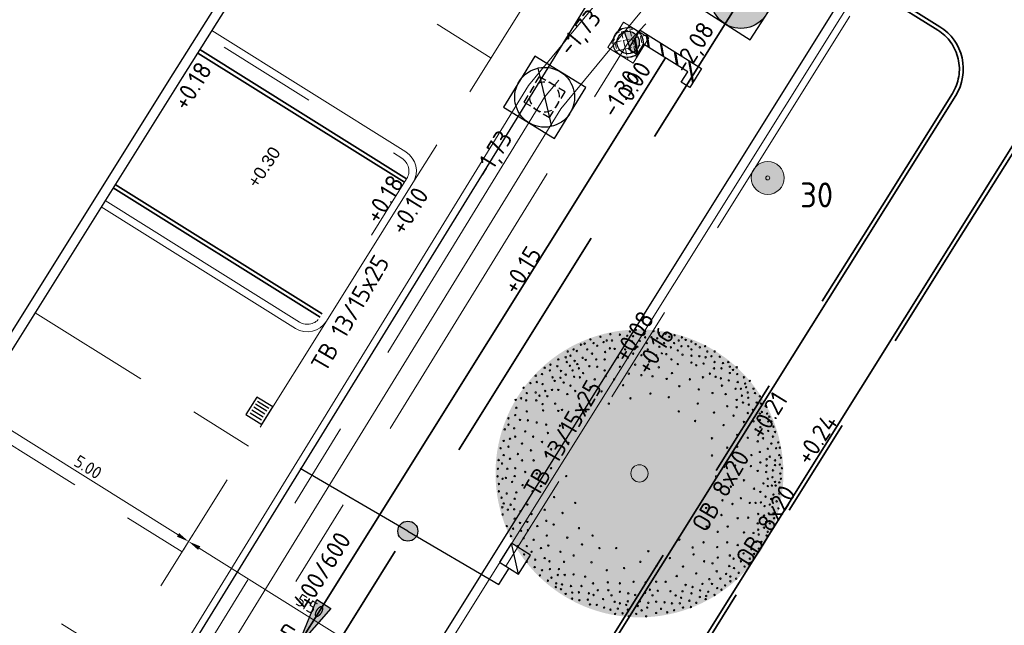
# Model space of a CAD drawing. Header units: metres. Extents: x 92403 to 95147, y 464428 to 465602.
# Tile 418 of 568: x 93165 to 93185, y 465145 to 465157. Entities that reach past the tile are written whole.
import ezdxf
from ezdxf.enums import TextEntityAlignment as Align

# ---------------------------------------------------------------- set-up
doc = ezdxf.new("R2010")
doc.units = ezdxf.units.M
for name, pattern in [('DASHED', [0.75, 0.5, -0.25]), ('RI-DRAINAGE', [19.2, 6, -1.8, 1.8, -1.8, 2.4, -1.8, 1.8, -1.8]), ('RI-GWA', [18.45, 6, -1.8, 1.75, -1.8, 1.75, -1.8, 1.75, -1.8]), ('RI-HWA', [7.4, 5, -2.4]), ('RI-HWA_KOLKAANSLUITING', [4.3, 2.5, -1.8]), ('VH-OPSLUITBAND_80X200', [14, 8, -2, 2, -2]), ('VH-TROTTOIRBAND', [15, 5, -2, 2, -2, 2, -2])]:
    doc.linetypes.add(name, pattern=pattern)
doc.layers.get('0').update_dxf_attribs({"linetype": 'CONTINUOUS'})
doc.layers.get('Defpoints').update_dxf_attribs({"linetype": 'CONTINUOUS'})
for name, color, linetype, lineweight in [('B-OI-RI-DRAINAGE_BOB-S', 90, 'CONTINUOUS', 25), ('B-WE-RI-GWA_STROOMRICHTING-S', 30, 'CONTINUOUS', 25), ('B-WE-VH-VERHARDING_FUNDERING-G', 252, 'CONTINUOUS', 18), ('B-XX-AL-HOOGTELABEL-T18-bomen', 90, 'CONTINUOUS', 18), ('N-RO-VW-MARKERING-G', 7, 'CONTINUOUS', 9), ('N-WE-GW-ONTGRAVING-V', 2, 'CONTINUOUS', 30), ('N-WE-IE-MEUBILAIR_WEGMEUBILAIR_LICHTMAST-T25', 7, 'CONTINUOUS', 25), ('N-WE-RI-HWA_HULPSTUK-S', 150, 'CONTINUOUS', 25), ('N-WE-RI-HWA_KOLK_STRAATKOLK-S', 150, 'CONTINUOUS', 25), ('N-WE-RI-HWA_KOLK_TROTTOIRKOLK-S', 150, 'CONTINUOUS', 25), ('N-WE-RI-HWA_KOLKAANSLUITING-G', 150, 'RI-HWA_KOLKAANSLUITING', 25), ('N-WE-RI-PUT-OPHOOGTEBRENGEN-S', 7, 'CONTINUOUS', 25), ('N-WE-VH-KANTOPSLUITING_OPSLUITBAND_80X200-G', 7, 'VH-OPSLUITBAND_80X200', 35), ('N-WE-VH-KANTOPSLUITING_TROTTOIRBAND-G', 7, 'VH-TROTTOIRBAND', 35), ('N-WE-VH-KANTOPSLUITING_TROTTOIRBAND_130 150-T18', 10, 'CONTINUOUS', 18), ('N-WE-VH-KANTOPSLUITING_VOORKANTBAND-G', 50, 'CONTINUOUS', 35), ('V-WE-RI-GWA_STROOMRICHTING-S', 30, 'CONTINUOUS', 25), ('V-WE-RI-VOLSCHUIMEN-G', 130, 'CONTINUOUS-V', 35), ('X-XX-AL-HOOGTELABEL-T18', 7, 'CONTINUOUS', 18), ('X-XX-AL-M', 7, 'CONTINUOUS', 18)]:
    doc.layers.add(name, color=color, linetype=linetype, lineweight=lineweight)
for name, color, linetype, lineweight, true_color in [('B-OI-RI-GWA_SCHILDMUUR-S', 7, 'CONTINUOUS', 25, 0xff8400), ('B-OI-RI-GWA_TRANSPORTLEIDING-G', 7, 'RI-GWA', 18, 0xff8400), ('B-XX-KL-ET_LS_OV_LICHTMAST-S', 7, 'CONTINUOUS', 9, 0xff0026), ('N-OI-RI-DRAINAGE_DRAIN_PVC-G', 7, 'RI-DRAINAGE', 18, 0x00ff04), ('N-OI-RI-HWA_RIOOLPUT_INSPECTIEPUT-S', 7, 'CONTINUOUS', 25, 0x007bff), ('N-OI-RI-HWA_STROOMRICHTING-S', 7, 'CONTINUOUS', 25, 0x007bff), ('N-OI-RI-HWA_TRANSPORTLEIDING-G', 7, 'RI-HWA', 35, 0x007bff), ('N-RO-GR-BOOM-V', 7, 'CONTINUOUS', 18, 0x002600), ('N-WE-RI-DRAINAGE_PUT-S', 7, 'CONTINUOUS', 5, 0x00ff04), ('N-WE-RI-DRAINAGE_PUTRAND-S', 7, 'CONTINUOUS', 5, 0x00ff04)]:
    doc.layers.add(name, color=color, linetype=linetype, lineweight=lineweight, true_color=true_color)
doc.layers.add('B-WE-RI-GWA_RIOOLPUT_INSPECTIEPUT-S', color=30, linetype='CONTINUOUS', lineweight=25, transparency=0.3)
doc.layers.add('G_GRENS_ALGEMEEN', color=77, linetype='CONTINUOUS')
doc.layers.add('N-RO-GR-BOOM-S', color=7, linetype='CONTINUOUS', lineweight=9, true_color=0x005700, transparency=0.3)
doc.styles.add('1_500_2mm', font='arial.ttf', dxfattribs={"height": 1})
doc.styles.add('NLCS-ISO', font='NLCS-ISO.ttf')
doc.styles.add('NLCS-ISO-M100-T25', font='NLCS-ISO.ttf', dxfattribs={"height": 0.25})
doc.styles.add('NLCS-ISO-M200-T18', font='NLCS-ISO.ttf', dxfattribs={"height": 0.36})
doc.styles.add('NLCS-ISO-M200-T25', font='NLCS-ISO.ttf', dxfattribs={"height": 0.5})
doc.linetypes.add('CONTINUOUS-V', pattern='A,3.5,[24,NLCS.SHX,S=0.5,R=0,X=0,Y=0],3.5', length=7)
doc.dimstyles.new('NLCS-M100-T25-PIJL_L2_H1', dxfattribs={"dimscale": 0.1, "dimtxt": 2.5, "dimasz": 2.5, "dimexe": 2, "dimexo": 2, "dimgap": 0.7, "dimtad": 1, "dimzin": 0, "dimdsep": 46, "dimtxsty": 'NLCS-ISO-M100-T25', "dimcen": 0, "dimdle": 2, "dimclrd": 256, "dimclre": 256, "dimclrt": 256, "dimadec": 1, "dimazin": 0, "dimtfac": 1, "dimtdec": 3, "dimtofl": 0, "dimtmove": 0, "dimatfit": 3, "dimfxl": 2, "dimfxlon": 1, "dimtfillclr": 256, "dimtolj": 1, "dimtzin": 0, "dimlwd": -1, "dimlwe": -1, "dimarcsym": 0})

# ---------------------------------------------------------------- blocks, each defined once
blk = doc.blocks.new('Putdeksel 600x600')
at = {"ltscale": 0.1}
h = blk.add_hatch(dxfattribs=at)
h.set_pattern_fill('ANGLE', color=8, scale=0.025, angle=45)
h.set_pattern_definition([(45, (-93679.67512, -463937.87647), (-0.123478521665, 0.123478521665), [0.127, -0.047625]), (135, (-93679.67512, -463937.87647), (-0.123478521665, -0.123478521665), [0.127, -0.047625])])
h.paths.add_polyline_path([(-0.3, -0.3), (0.3, -0.3), (0.3, 0.3), (-0.3, 0.3)])
at = {"color": 250, "ltscale": 0.1}
blk.add_lwpolyline([(-0.3, -0.3), (0.3, -0.3), (0.3, 0.3), (-0.3, 0.3)], close=True, dxfattribs=at)
blk = doc.blocks.new('LIGHTWEL 4M')
at = {"true_color": 0xffffff}
h = blk.add_hatch(color=7, dxfattribs=at)
h.dxf.hatch_style = 1
edge = h.paths.add_edge_path()
edge.add_arc((0, 0), 0.33, 0, 360)
at = {"color": 18, "true_color": 0x000000}
for radius in [0.33, 0.04]:
    blk.add_circle((0, 0), radius, dxfattribs=at)
blk = doc.blocks.new('*D23')
at = {"layer": 'Defpoints', "color": 0, "transparency": 16777216}
for p in [(93168.876, 465146.186), (93168.876, 465146.186), (93173.539, 465143.27)]:
    blk.add_point(p, dxfattribs=at)
at = {"layer": 'X-XX-AL-M', "transparency": 16777216}
for p, q in [((93168.876, 465146.186), (93168.77, 465146.017)), ((93173.327, 465143.402), (93169.088, 465146.054)), ((93173.539, 465143.27), (93173.433, 465143.1))]:
    blk.add_line(p, q, dxfattribs=at)
for points in [[(93169.11, 465146.089), (93169.066, 465146.018), (93168.876, 465146.186)], [(93173.349, 465143.438), (93173.305, 465143.367), (93173.539, 465143.27)]]:
    blk.add_solid(points, dxfattribs=at)
at = {"layer": 'X-XX-AL-M', "transparency": 16777216, "insert": (93171.311, 465144.893), "char_height": 0.25, "attachment_point": 5, "rotation": 327.9786, "style": 'NLCS-ISO-M100-T25'}
blk.add_mtext('\\A1;5.50', dxfattribs=at)
blk = doc.blocks.new('*D24')
at = {"layer": 'Defpoints', "color": 0, "transparency": 16777216}
for p in [(93164.637, 465148.837), (93164.637, 465148.837), (93168.876, 465146.186)]:
    blk.add_point(p, dxfattribs=at)
at = {"layer": 'X-XX-AL-M', "transparency": 16777216}
for p, q in [((93164.637, 465148.837), (93164.743, 465149.007)), ((93168.664, 465146.319), (93164.849, 465148.705)), ((93168.876, 465146.186), (93168.982, 465146.356))]:
    blk.add_line(p, q, dxfattribs=at)
for points in [[(93164.871, 465148.74), (93164.827, 465148.669), (93164.637, 465148.837)], [(93168.686, 465146.354), (93168.642, 465146.283), (93168.876, 465146.186)]]:
    blk.add_solid(points, dxfattribs=at)
at = {"layer": 'X-XX-AL-M', "transparency": 16777216, "insert": (93166.86, 465147.677), "char_height": 0.25, "attachment_point": 5, "rotation": 327.9786, "style": 'NLCS-ISO-M100-T25'}
blk.add_mtext('\\A1;5.00', dxfattribs=at)
blk = doc.blocks.new('STRAATKOLK 415X375')
at = {"layer": 'N-WE-RI-HWA_KOLK_STRAATKOLK-S', "flags": 128}
blk.add_lwpolyline([(-0.415, 0), (0, 0), (0, 0.375), (-0.415, 0.375)], close=True, dxfattribs=at)
for points in [[(-0.344, 0.055), (-0.344, 0.32)], [(-0.275, 0.055), (-0.275, 0.32)], [(-0.207, 0.055), (-0.207, 0.32)], [(-0.137, 0.055), (-0.137, 0.32)], [(-0.068, 0.055), (-0.068, 0.32)]]:
    blk.add_lwpolyline(points, dxfattribs=at)
blk = doc.blocks.new('TROTTOIRKOLK 450X450')
at = {"layer": 'N-WE-RI-HWA_KOLK_TROTTOIRKOLK-S'}
blk.add_line((-0.45, 0), (0, 0.45), dxfattribs=at)
at = {"layer": 'N-WE-RI-HWA_KOLK_TROTTOIRKOLK-S', "flags": 128}
blk.add_lwpolyline([(-0.45, 0), (0, 0), (0, 0.45), (-0.45, 0.45)], close=True, dxfattribs=at)
blk = doc.blocks.new('N-SRI-PUT_HWA-SO')
h = blk.add_hatch(color=256)
h.dxf.hatch_style = 1
h.paths.add_polyline_path([(-2, 0, 1), (2, 0, 1)])
at = {"lineweight": -3, "flags": 128}
blk.add_lwpolyline([(-2, -2), (2, -2), (2, 2), (-2, 2)], close=True, dxfattribs=at)
at = {"lineweight": -3}
blk.add_circle((0, 0), 2, dxfattribs=at)
blk = doc.blocks.new('B-SRI-PUT_GWA-SO')
blk.add_line((-1.414, -1.414), (1.414, 1.414))
at = {"lineweight": -3, "flags": 128}
blk.add_lwpolyline([(2, -2), (2, 2), (-2, 2), (-2, -2)], close=True, dxfattribs=at)
at = {"lineweight": -3}
blk.add_circle((0, 0), 2, dxfattribs=at)
blk = doc.blocks.new('*U264')
at = {"ltscale": 0.1, "style": 'NLCS-ISO'}
for tag, p in [('BOBL', (-91.321, 0)), ('MAT', (-0.5, 0.5))]:
    blk.add_attdef(tag, text='', height=1.8, dxfattribs=at).set_placement(p, align=Align.BOTTOM_RIGHT)
for tag, p in [('DIA', (0.5, 0.5)), ('BOBR', (91.269, 0))]:
    blk.add_attdef(tag, text='', height=1.8, dxfattribs=at).set_placement(p, align=Align.BOTTOM_LEFT)
blk.add_attdef('JVA', text='', height=1.8, dxfattribs=at).set_placement((0, -1), align=Align.TOP_CENTER)
at = {"ltscale": 0.1, "style": 'NLCS-ISO', "flags": 1}
blk.add_attdef('PUTNR-L', text='', height=1.8, dxfattribs=at).set_placement((-0.822, -5.885), align=Align.BOTTOM_RIGHT)
blk.add_attdef('PUTNR-L', text='', height=1.8, dxfattribs=at).set_placement((1.948, -5.77), align=Align.BOTTOM_LEFT)
blk = doc.blocks.new('SRI-SCHILDMUUR-SO')
for p, q in [((-4, 8.89), (2.26, 14.5)), ((-4, 8.35), (2.86, 14.5)), ((-4, 2.18), (0, 5.76)), ((-4, 1.64), (0, 5.23)), ((-4, -4.54), (0, -0.95)), ((-4, -5.07), (0, -1.49)), ((-4, -11.25), (0, -7.67)), ((-4, -11.79), (0, -8.2)), ((-0.14, -14.5), (4.33, -10.5)), ((0.46, -14.5), (4.93, -10.5))]:
    blk.add_line(p, q)
blk.add_lwpolyline([(4.93, 10.5), (0, 10.5), (0, -10.5), (4.93, -10.5), (4.93, -14.5), (-4, -14.5), (-4, 14.5), (4.93, 14.5)], close=True)
blk = doc.blocks.new('SRI-DRAIN_PUT_DOORSPUIT-SO')
at = {"lineweight": -3}
blk.add_hatch(color=256, dxfattribs=at).paths.add_polyline_path([(1.5, 0, 0.267949), (0.75, 1.3), (-0.75, -1.3, 0.57735)])
blk.add_line((-0.75, -1.3), (0.75, 1.3), dxfattribs=at)
for radius in [2, 1.5]:
    blk.add_circle((0, 0), radius, dxfattribs=at)
blk = doc.blocks.new('SRI-BOB-SO')
at = {"color": 0, "ltscale": 0.1, "style": 'NLCS-ISO'}
blk.add_attdef('B.O.B.', text='', height=1.8, dxfattribs=at).set_placement((0.053, -0.02), align=Align.BOTTOM_CENTER)
blk = doc.blocks.new('SRI-PUT_OPHOOGTEBRENGEN-SO')
at = {"lineweight": -3}
for points in [[(-1.01, 1.99), (-2.01, 1.99), (-2.01, 0.99)], [(0.49, 1.99), (-0.51, 1.99)], [(1.99, 0.99), (1.99, 1.99), (0.99, 1.99)], [(-2.01, 0.49), (-2.01, -0.51)], [(1.99, -0.51), (1.99, 0.49)], [(0.99, -2.01), (1.99, -2.01), (1.99, -1.01)], [(-0.51, -2.01), (0.49, -2.01)]]:
    blk.add_lwpolyline(points, dxfattribs=at)
blk.add_lwpolyline([(-1.01, -2.01), (-2.01, -2.01), (-2.01, -1.01)])
for start, end in [(120.0024, 150.0024), (74.9976, 104.9976), (29.9976, 59.9976), (165.0024, 195.0024), (344.9976, 14.9976), (210.0024, 240.0024), (299.9976, 329.9976), (255.0024, 285.0024)]:
    blk.add_arc((-0.01, -0.01), 2, start, end, dxfattribs=at)
blk = doc.blocks.new('*U298')
at = {"layer": 'N-RO-GR-BOOM-V', "linetype": 'ByBlock', "ltscale": 1, "transparency": 33554567}
h = blk.add_hatch(color=98, dxfattribs=at)
h.dxf.hatch_style = 1
h.set_gradient(color1=(0, 51, 0), color2=(184, 200, 91), rotation=177, centered=1, name='INVCURVED')
edge = h.paths.add_edge_path()
edge.add_arc((0, 0), 2.5, 0, 360)
at = {"color": 0, "lineweight": -2}
for centre, radius in [((-0.505, 2.418), 0.0126), ((-0.34, 2.409), 0.0126), ((-0.212, 2.391), 0.0126), ((-0.167, 2.464), 0.0126), ((-0.112, 2.382), 0.0126), ((-0.066, 2.491), 0.0126), ((0.034, 2.4), 0.0126), ((0.098, 2.473), 0.0126), ((0.245, 2.473), 0.0126), ((0.336, 2.436), 0.0126), ((0.454, 2.427), 0.0126), ((0.61, 2.4), 0.0126), ((-1.016, 2.236), 0.0126), ((-0.952, 2.254), 0.0126), ((-0.852, 2.327), 0.0126), ((-0.797, 2.263), 0.0126), ((-0.733, 2.217), 0.0126), ((-0.678, 2.373), 0.0126), ((-0.623, 2.281), 0.0126), ((-0.568, 2.308), 0.0126), ((-0.477, 2.308), 0.0126), ((-0.23, 2.281), 0.0126), ((-0.13, 2.291), 0.0126), ((0.098, 2.363), 0.0126), ((0.126, 2.263), 0.0126), ((0.208, 2.363), 0.0126), ((0.308, 2.345), 0.0126), ((0.427, 2.263), 0.0126), ((0.519, 2.373), 0.0126), ((0.601, 2.263), 0.0126), ((0.683, 2.308), 0.0126), ((0.737, 2.363), 0.0126), ((0.802, 2.318), 0.0126), ((0.902, 2.291), 0.0126), ((0.975, 2.244), 0.0126), ((-1.245, 2.117), 0.0126), ((-1.198, 2.044), 0.0126), ((-1.144, 2.153), 0.0126), ((-1.089, 2.126), 0.0126), ((-0.907, 2.153), 0.0126), ((-0.824, 2.08), 0.0126), ((-0.596, 2.108), 0.0126), ((-0.514, 2.172), 0.0126), ((-0.431, 2.162), 0.0126), ((-0.249, 2.153), 0.0126), ((-0.112, 2.08), 0.0126), ((-0.038, 2.199), 0.0126), ((0.034, 2.053), 0.0126), ((0.144, 2.153), 0.0126), ((0.29, 2.053), 0.0126), ((0.345, 2.199), 0.0126), ((0.464, 2.071), 0.0126), ((0.546, 2.19), 0.0126), ((0.665, 2.135), 0.0126), ((0.729, 2.208), 0.0126), ((0.747, 2.062), 0.0126), ((0.847, 2.208), 0.0126), ((0.902, 2.153), 0.0126), ((0.902, 2.044), 0.0126), ((1.048, 2.19), 0.0126), ((1.14, 2.208), 0.0126), ((1.176, 2.117), 0.0126), ((1.304, 2.117), 0.0126), ((-1.546, 1.889), 0.0126), ((-1.409, 1.98), 0.0126), ((-1.281, 2.016), 0.0126), ((-1.263, 1.934), 0.0126), ((-1.208, 1.87), 0.0126), ((-1.126, 1.953), 0.0126), ((-1.08, 1.898), 0.0126), ((-0.989, 2.007), 0.0126), ((-0.934, 1.971), 0.0126), ((-0.751, 1.98), 0.0126), ((-0.605, 1.98), 0.0126), ((-0.376, 2.016), 0.0126), ((-0.203, 2.007), 0.0126), ((-0.075, 1.889), 0.0126), ((0.171, 1.943), 0.0126), ((0.555, 1.98), 0.0126), ((0.665, 1.898), 0.0126), ((0.902, 1.925), 0.0126), ((0.985, 1.879), 0.0126), ((1.039, 2.035), 0.0126), ((1.112, 1.907), 0.0126), ((1.149, 2.016), 0.0126), ((1.249, 2.035), 0.0126), ((1.304, 1.934), 0.0126), ((1.395, 2.025), 0.0126), ((1.45, 1.916), 0.0126), ((1.542, 1.934), 0.0126), ((-1.692, 1.724), 0.0126), ((-1.646, 1.834), 0.0126), ((-1.555, 1.788), 0.0126), ((-1.427, 1.861), 0.0126), ((-1.363, 1.779), 0.0126), ((-1.281, 1.715), 0.0126), ((-1.162, 1.788), 0.0126), ((-1.052, 1.824), 0.0126), ((-0.979, 1.742), 0.0126), ((-0.87, 1.861), 0.0126), ((-0.733, 1.852), 0.0126), ((-0.605, 1.788), 0.0126), ((-0.34, 1.852), 0.0126), ((-0.185, 1.733), 0.0126), ((0.034, 1.706), 0.0126), ((0.336, 1.843), 0.0126), ((0.564, 1.742), 0.0126), ((1.222, 1.733), 0.0126), ((1.295, 1.824), 0.0126), ((1.423, 1.824), 0.0126), ((1.569, 1.852), 0.0126), ((1.569, 1.742), 0.0126), ((1.624, 1.797), 0.0126), ((1.688, 1.843), 0.0126), ((1.697, 1.724), 0.0126), ((-1.893, 1.569), 0.0126), ((-1.802, 1.697), 0.0126), ((-1.783, 1.587), 0.0126), ((-1.683, 1.551), 0.0126), ((-1.509, 1.669), 0.0126), ((-1.473, 1.606), 0.0126), ((-1.372, 1.66), 0.0126), ((-1.317, 1.578), 0.0126), ((-1.135, 1.678), 0.0126), ((-1.034, 1.669), 0.0126), ((-0.778, 1.633), 0.0126), ((-0.587, 1.688), 0.0126), ((-0.44, 1.633), 0.0126), ((-0.285, 1.532), 0.0126), ((0.226, 1.688), 0.0126), ((0.473, 1.642), 0.0126), ((0.875, 1.633), 0.0126), ((1.103, 1.669), 0.0126), ((1.323, 1.678), 0.0126), ((1.414, 1.651), 0.0126), ((1.551, 1.614), 0.0126), ((1.706, 1.587), 0.0126), ((1.815, 1.669), 0.0126), ((1.834, 1.56), 0.0126), ((1.916, 1.606), 0.0126), ((-2.012, 1.487), 0.0126), ((-1.957, 1.395), 0.0126), ((-1.802, 1.405), 0.0126), ((-1.637, 1.432), 0.0126), ((-1.518, 1.45), 0.0126), ((-1.409, 1.45), 0.0126), ((-1.253, 1.377), 0.0126), ((-1.198, 1.524), 0.0126), ((-1.116, 1.432), 0.0126), ((-0.852, 1.496), 0.0126), ((-0.659, 1.423), 0.0126), ((0.19, 1.386), 0.0126), ((0.692, 1.514), 0.0126), ((1.03, 1.459), 0.0126), ((1.268, 1.395), 0.0126), ((1.432, 1.524), 0.0126), ((1.496, 1.377), 0.0126), ((1.669, 1.469), 0.0126), ((1.761, 1.469), 0.0126), ((1.852, 1.496), 0.0126), ((1.88, 1.405), 0.0126), ((1.98, 1.469), 0.0126), ((2.007, 1.395), 0.0126), ((-2.149, 1.276), 0.0126), ((-2.057, 1.304), 0.0126), ((-1.966, 1.268), 0.0126), ((-1.792, 1.268), 0.0126), ((-1.737, 1.35), 0.0126), ((-1.683, 1.204), 0.0126), ((-1.6, 1.341), 0.0126), ((-1.464, 1.213), 0.0126), ((-0.532, 1.213), 0.0126), ((-0.157, 1.304), 0.0126), ((0.509, 1.323), 0.0126), ((1.012, 1.213), 0.0126), ((1.688, 1.276), 0.0126), ((1.779, 1.35), 0.0126), ((1.797, 1.231), 0.0126), ((1.889, 1.313), 0.0126), ((1.898, 1.194), 0.0126), ((2.035, 1.231), 0.0126), ((2.09, 1.341), 0.0126), ((2.108, 1.213), 0.0126), ((-2.139, 1.14), 0.0126), ((-1.957, 1.076), 0.0126), ((-1.674, 1.094), 0.0126), ((-1.409, 1.085), 0.0126), ((-1.345, 1.103), 0.0126), ((-1.034, 1.176), 0.0126), ((-0.934, 1.076), 0.0126), ((0.683, 1.076), 0.0126), ((1.295, 1.057), 0.0126), ((1.523, 1.167), 0.0126), ((1.688, 1.149), 0.0126), ((1.88, 1.048), 0.0126), ((1.971, 1.103), 0.0126), ((2.09, 1.04), 0.0126), ((2.126, 1.067), 0.0126), ((2.19, 1.167), 0.0126), ((2.217, 1.04), 0.0126), ((-2.276, 0.957), 0.0126), ((-2.276, 0.847), 0.0126), ((-2.158, 1.012), 0.0126), ((-2.075, 0.93), 0.0126), ((-1.938, 0.921), 0.0126), ((-1.783, 0.884), 0.0126), ((-1.619, 0.847), 0.0126), ((0.966, 0.911), 0.0126), ((1.633, 1.003), 0.0126), ((1.815, 0.893), 0.0126), ((1.98, 0.902), 0.0126), ((2.09, 0.93), 0.0126), ((2.236, 0.902), 0.0126), ((2.254, 0.985), 0.0126), ((2.29, 0.902), 0.0126), ((-2.34, 0.765), 0.0126), ((-2.176, 0.784), 0.0126), ((-1.984, 0.729), 0.0126), ((-1.591, 0.702), 0.0126), ((-1.382, 0.829), 0.0126), ((1.46, 0.839), 0.0126), ((2.016, 0.765), 0.0126), ((2.099, 0.802), 0.0126), ((2.236, 0.738), 0.0126), ((2.327, 0.811), 0.0126), ((2.354, 0.72), 0.0126), ((-2.358, 0.564), 0.0126), ((-2.249, 0.601), 0.0126), ((-2.158, 0.638), 0.0126), ((-2.039, 0.519), 0.0126), ((-1.847, 0.638), 0.0126), ((-1.692, 0.546), 0.0126), ((-1.235, 0.528), 0.0126), ((1.259, 0.61), 0.0126), ((1.697, 0.667), 0.0126), ((1.88, 0.619), 0.0126), ((2.053, 0.556), 0.0126), ((2.145, 0.61), 0.0126), ((2.29, 0.519), 0.0126), ((2.318, 0.638), 0.0126), ((2.409, 0.537), 0.0126), ((-2.413, 0.437), 0.0126), ((-2.276, 0.464), 0.0126), ((-2.112, 0.336), 0.0126), ((-1.884, 0.4), 0.0126), ((-1.536, 0.418), 0.0126), ((1.523, 0.446), 0.0126), ((1.697, 0.464), 0.0126), ((2.09, 0.373), 0.0126), ((2.227, 0.427), 0.0126), ((2.373, 0.437), 0.0126), ((2.436, 0.446), 0.0126), ((-2.446, 0.232), 0.0126), ((-2.386, 0.172), 0.0126), ((-2.358, 0.318), 0.0126), ((-2.249, 0.254), 0.0126), ((-2.039, 0.226), 0.0126), ((-1.838, 0.226), 0.0126), ((1.259, 0.311), 0.0126), ((1.944, 0.318), 0.0126), ((2.099, 0.19), 0.0126), ((2.208, 0.245), 0.0126), ((2.263, 0.29), 0.0126), ((2.354, 0.226), 0.0126), ((2.428, 0.318), 0.0126), ((2.455, 0.273), 0.0126), ((-2.459, 0.08), 0.0126), ((-2.295, 0.08), 0.0126), ((-2.158, 0.09), 0.0126), ((-1.984, 0.025), 0.0126), ((-1.783, -0.002), 0.0126), ((-1.536, 0.09), 0.0126), ((0, 0), 0.15), ((1.468, 0.117), 0.0126), ((1.661, 0.135), 0.0126), ((1.934, 0.126), 0.0126), ((2.053, 0.044), 0.0126), ((2.2, 0.025), 0.0126), ((2.208, 0.135), 0.0126), ((2.318, 0.053), 0.0126), ((2.354, 0.144), 0.0126), ((2.436, 0.154), 0.0126), ((2.446, -0.002), 0.0126), ((2.473, 0.09), 0.0126), ((-2.465, -0.051), 0.0126), ((-2.377, -0.093), 0.0126), ((-2.319, -0.078), 0.0126), ((-2.212, -0.148), 0.0126), ((-2.167, -0.047), 0.0126), ((-1.272, -0.047), 0.0126), ((1.331, -0.054), 0.0126), ((1.815, -0.12), 0.0126), ((2.153, -0.175), 0.0126), ((2.227, -0.093), 0.0126), ((2.309, -0.066), 0.0126), ((2.354, -0.148), 0.0126), ((2.428, -0.157), 0.0126), ((2.455, -0.093), 0.0126), ((-2.441, -0.184), 0.0126), ((-2.441, -0.312), 0.0126), ((-2.304, -0.349), 0.0126), ((-2.139, -0.33), 0.0126), ((-2.03, -0.203), 0.0126), ((-1.856, -0.312), 0.0126), ((-1.71, -0.221), 0.0126), ((1.587, -0.23), 0.0126), ((1.989, -0.266), 0.0126), ((2.099, -0.321), 0.0126), ((2.227, -0.221), 0.0126), ((2.3, -0.211), 0.0126), ((2.364, -0.211), 0.0126), ((2.428, -0.349), 0.0126), ((2.436, -0.248), 0.0126), ((-2.395, -0.422), 0.0126), ((-2.358, -0.522), 0.0126), ((-2.167, -0.44), 0.0126), ((-1.482, -0.412), 0.0126), ((-1.116, -0.513), 0.0126), ((1.441, -0.467), 0.0126), ((1.761, -0.431), 0.0126), ((1.916, -0.513), 0.0126), ((2.016, -0.513), 0.0126), ((2.108, -0.504), 0.0126), ((2.19, -0.404), 0.0126), ((2.285, -0.443), 0.0126), ((2.327, -0.367), 0.0126), ((2.382, -0.486), 0.0126), ((-2.382, -0.589), 0.0126), ((-2.286, -0.632), 0.0126), ((-2.237, -0.544), 0.0126), ((-2.176, -0.623), 0.0126), ((-2.067, -0.659), 0.0126), ((-1.948, -0.541), 0.0126), ((-1.646, -0.632), 0.0126), ((-1.336, -0.687), 0.0126), ((1.158, -0.602), 0.0126), ((1.614, -0.531), 0.0126), ((2.172, -0.568), 0.0126), ((2.245, -0.695), 0.0126), ((2.263, -0.541), 0.0126), ((2.309, -0.586), 0.0126), ((2.327, -0.695), 0.0126), ((2.413, -0.608), 0.0126), ((-2.377, -0.714), 0.0126), ((-2.167, -0.787), 0.0126), ((-2.075, -0.86), 0.0126), ((-1.948, -0.842), 0.0126), ((-1.874, -0.705), 0.0126), ((-1.619, -0.824), 0.0126), ((1.423, -0.723), 0.0126), ((1.706, -0.778), 0.0126), ((1.889, -0.769), 0.0126), ((2.062, -0.705), 0.0126), ((2.163, -0.732), 0.0126), ((2.2, -0.842), 0.0126), ((2.336, -0.778), 0.0126), ((-2.304, -0.915), 0.0126), ((-2.194, -0.96), 0.0126), ((-2.057, -0.997), 0.0126), ((-1.938, -0.988), 0.0126), ((-1.774, -0.915), 0.0126), ((-1.491, -0.888), 0.0126), ((-1.052, -0.951), 0.0126), ((1.167, -0.924), 0.0126), ((1.359, -1.015), 0.0126), ((1.532, -0.924), 0.0126), ((1.815, -1.025), 0.0126), ((1.98, -1.033), 0.0126), ((2.053, -0.869), 0.0126), ((2.062, -0.978), 0.0126), ((2.163, -0.942), 0.0126), ((2.227, -1.015), 0.0126), ((2.263, -0.869), 0.0126), ((-2.231, -1.088), 0.0126), ((-2.012, -1.125), 0.0126), ((-1.838, -1.152), 0.0126), ((-1.61, -1.079), 0.0126), ((-1.253, -1.116), 0.0126), ((-0.815, -1.079), 0.0126), ((0.692, -1.15), 0.0126), ((1.112, -1.198), 0.0126), ((1.523, -1.198), 0.0126), ((1.88, -1.143), 0.0126), ((2.026, -1.189), 0.0126), ((2.071, -1.061), 0.0126), ((2.117, -1.189), 0.0126), ((2.208, -1.079), 0.0126), ((-2.112, -1.262), 0.0126), ((-1.957, -1.262), 0.0126), ((-1.874, -1.362), 0.0126), ((-1.71, -1.298), 0.0126), ((-1.583, -1.253), 0.0126), ((-1.372, -1.362), 0.0126), ((-0.998, -1.234), 0.0126), ((-0.696, -1.298), 0.0126), ((-0.404, -1.298), 0.0126), ((0.153, -1.351), 0.0126), ((0.921, -1.287), 0.0126), ((1.35, -1.28), 0.0126), ((1.706, -1.244), 0.0126), ((1.907, -1.271), 0.0126), ((1.944, -1.317), 0.0126), ((2.071, -1.308), 0.0126), ((-2.003, -1.408), 0.0126), ((-1.957, -1.536), 0.0126), ((-1.811, -1.499), 0.0126), ((-1.646, -1.472), 0.0126), ((-1.564, -1.527), 0.0126), ((-1.308, -1.536), 0.0126), ((-1.144, -1.426), 0.0126), ((-0.833, -1.545), 0.0126), ((0.016, -1.536), 0.0126), ((0.528, -1.472), 0.0126), ((0.939, -1.408), 0.0126), ((1.122, -1.527), 0.0126), ((1.359, -1.462), 0.0126), ((1.569, -1.426), 0.0126), ((1.633, -1.481), 0.0126), ((1.719, -1.411), 0.0126), ((1.761, -1.527), 0.0126), ((1.807, -1.39), 0.0126), ((1.916, -1.481), 0.0126), ((1.989, -1.399), 0.0126), ((-1.82, -1.627), 0.0126), ((-1.692, -1.682), 0.0126), ((-1.555, -1.663), 0.0126), ((-1.399, -1.663), 0.0126), ((-0.568, -1.682), 0.0126), ((-0.267, -1.645), 0.0126), ((0.3, -1.6), 0.0126), ((0.756, -1.618), 0.0126), ((1.268, -1.563), 0.0126), ((1.341, -1.7), 0.0126), ((1.56, -1.609), 0.0126), ((1.642, -1.645), 0.0126), ((1.825, -1.618), 0.0126), ((1.898, -1.581), 0.0126), ((-1.729, -1.773), 0.0126), ((-1.591, -1.864), 0.0126), ((-1.528, -1.81), 0.0126), ((-1.418, -1.764), 0.0126), ((-1.299, -1.764), 0.0126), ((-1.144, -1.755), 0.0126), ((-0.943, -1.792), 0.0126), ((-0.55, -1.892), 0.0126), ((-0.103, -1.883), 0.0126), ((0.108, -1.892), 0.0126), ((0.29, -1.883), 0.0126), ((0.454, -1.883), 0.0126), ((0.646, -1.782), 0.0126), ((0.985, -1.737), 0.0126), ((1.213, -1.837), 0.0126), ((1.405, -1.828), 0.0126), ((1.505, -1.746), 0.0126), ((1.578, -1.792), 0.0126), ((1.578, -1.874), 0.0126), ((1.679, -1.828), 0.0126), ((1.724, -1.727), 0.0126), ((-1.454, -1.974), 0.0126), ((-1.445, -1.91), 0.0126), ((-1.363, -2.011), 0.0126), ((-1.345, -1.928), 0.0126), ((-1.19, -1.956), 0.0126), ((-1.007, -1.956), 0.0126), ((-0.806, -1.91), 0.0126), ((-0.724, -2.029), 0.0126), ((-0.541, -2.029), 0.0126), ((-0.34, -1.91), 0.0126), ((-0.34, -2.056), 0.0126), ((0.181, -2.02), 0.0126), ((0.317, -2.038), 0.0126), ((0.537, -2.047), 0.0126), ((0.747, -2.047), 0.0126), ((0.802, -1.938), 0.0126), ((0.921, -1.974), 0.0126), ((1.052, -2.032), 0.0126), ((1.094, -1.919), 0.0126), ((1.194, -2.056), 0.0126), ((1.259, -1.919), 0.0126), ((1.35, -1.993), 0.0126), ((1.423, -2.02), 0.0126), ((1.487, -1.946), 0.0126), ((-1.281, -2.093), 0.0126), ((-1.171, -2.175), 0.0126), ((-1.167, -2.069), 0.0126), ((-1.052, -2.065), 0.0126), ((-1.044, -2.202), 0.0126), ((-0.897, -2.193), 0.0126), ((-0.879, -2.084), 0.0126), ((-0.797, -2.111), 0.0126), ((-0.632, -2.184), 0.0126), ((-0.486, -2.12), 0.0126), ((-0.431, -2.23), 0.0126), ((-0.203, -2.221), 0.0126), ((-0.194, -2.084), 0.0126), ((-0.075, -2.111), 0.0126), ((0.007, -2.221), 0.0126), ((0.098, -2.075), 0.0126), ((0.226, -2.12), 0.0126), ((0.29, -2.23), 0.0126), ((0.628, -2.12), 0.0126), ((0.723, -2.16), 0.0126), ((0.866, -2.211), 0.0126), ((0.902, -2.084), 0.0126), ((1.048, -2.147), 0.0126), ((1.149, -2.184), 0.0126), ((1.158, -2.129), 0.0126), ((1.304, -2.111), 0.0126), ((-0.86, -2.276), 0.0126), ((-0.742, -2.284), 0.0126), ((-0.614, -2.33), 0.0126), ((-0.505, -2.367), 0.0126), ((-0.376, -2.348), 0.0126), ((-0.34, -2.257), 0.0126), ((-0.23, -2.284), 0.0126), ((-0.203, -2.367), 0.0126), ((-0.03, -2.303), 0.0126), ((0.038, -2.379), 0.0126), ((0.135, -2.33), 0.0126), ((0.153, -2.248), 0.0126), ((0.376, -2.352), 0.0126), ((0.436, -2.239), 0.0126), ((0.564, -2.257), 0.0126), ((0.601, -2.376), 0.0126), ((0.701, -2.257), 0.0126), ((0.756, -2.33), 0.0126), ((0.893, -2.321), 0.0126), ((0.985, -2.248), 0.0126), ((-0.423, -2.44), 0.0126), ((-0.294, -2.43), 0.0126), ((-0.185, -2.485), 0.0126), ((-0.057, -2.44), 0.0126), ((0.116, -2.485), 0.0126), ((0.29, -2.422), 0.0126), ((0.482, -2.412), 0.0126)]:
    blk.add_circle(centre, radius, dxfattribs=at)
blk = doc.blocks.new('SRI-HULP_INLAAT_KOLK-SO')
h = blk.add_hatch(color=256)
edge = h.paths.add_edge_path()
edge.add_arc((0, 0), 1, 0, 360)
blk.add_circle((0, 0), 1)
blk = doc.blocks.new('*U372')
at = {"ltscale": 0.1}
blk.add_hatch(color=256, dxfattribs=at).paths.add_polyline_path([(-2.5, 0), (2.5, -0.833), (2.5, 0.833)])
at = {"ltscale": 0.1, "flags": 128}
blk.add_lwpolyline([(-2.5, 0), (2.5, -0.833), (2.5, 0.833)], close=True, dxfattribs=at)
at = {"ltscale": 0.1, "style": 'NLCS-ISO'}
for tag, p in [('BOBL', (-28.6, 0)), ('MAT', (-1, 0.5))]:
    blk.add_attdef(tag, text='', height=1.8, dxfattribs=at).set_placement(p, align=Align.BOTTOM_RIGHT)
for tag, p in [('DIA', (1, 0.5)), ('BOBR', (29.071, 0))]:
    blk.add_attdef(tag, text='', height=1.8, dxfattribs=at).set_placement(p, align=Align.BOTTOM_LEFT)
blk.add_attdef('JVA', text='', height=1.8, dxfattribs=at).set_placement((0, -1), align=Align.TOP_CENTER)
blk = doc.blocks.new('*U375')
at = {"ltscale": 0.1, "style": 'NLCS-ISO'}
for tag, p in [('BOBL', (-162.54, 0)), ('MAT', (-1, 0.5))]:
    blk.add_attdef(tag, text='', height=1.8, dxfattribs=at).set_placement(p, align=Align.BOTTOM_RIGHT)
for tag, p in [('DIA', (1, 0.5)), ('BOBR', (162.015, 0))]:
    blk.add_attdef(tag, text='', height=1.8, dxfattribs=at).set_placement(p, align=Align.BOTTOM_LEFT)
blk.add_attdef('JVA', text='', height=1.8, dxfattribs=at).set_placement((0, -1), align=Align.TOP_CENTER)
blk = doc.blocks.new('*U439')
at = {"ltscale": 0.1}
blk.add_hatch(color=256, dxfattribs=at).paths.add_polyline_path([(-2.5, 0), (2.5, 0.833), (2.5, -0.833)])
at = {"ltscale": 0.1, "flags": 128}
blk.add_lwpolyline([(-2.5, 0), (2.5, 0.833), (2.5, -0.833)], close=True, dxfattribs=at)
at = {"ltscale": 0.1, "style": 'NLCS-ISO'}
for tag, p in [('BOBL', (-58.997, 0)), ('MAT', (-1, 0.5))]:
    blk.add_attdef(tag, text='', height=1.8, dxfattribs=at).set_placement(p, align=Align.BOTTOM_RIGHT)
for tag, p in [('DIA', (1, 0.5)), ('BOBR', (61.339, 0))]:
    blk.add_attdef(tag, text='', height=1.8, dxfattribs=at).set_placement(p, align=Align.BOTTOM_LEFT)
blk.add_attdef('JVA', text='', height=1.8, dxfattribs=at).set_placement((0, -1), align=Align.TOP_CENTER)

msp = doc.modelspace()

# ---------------------------------------------------------------- linework, layer by layer
at = {"layer": 'B-OI-RI-GWA_TRANSPORTLEIDING-G'}
msp.add_lwpolyline([(93185.772, 465166.92), (93176.007, 465155.086), (93139.939, 465096.436), (93093.361, 465048.812), (93048.208, 465002.656), (93002.339, 464961.664)], dxfattribs=at)
at = {"layer": 'B-WE-VH-VERHARDING_FUNDERING-G', "lineweight": 13, "flags": 128}
for points in [[(93185.463476, 465167.174583), (93175.680812, 465155.319177), (93139.621728, 465096.683675), (93093.075034, 465049.091685), (93047.931452, 465002.945312), (93002.072458, 464961.962254)], [(93186.080524, 465166.665417), (93176.333188, 465154.852823), (93140.256272, 465096.188325), (93093.646966, 465048.532315), (93048.484548, 465002.366688), (93002.605542, 464961.365746)]]:
    msp.add_lwpolyline(points, dxfattribs=at)
at = {"layer": 'G_GRENS_ALGEMEEN'}
for points in [[(93173.023, 465162.431), (93172.845, 465162.507), (93172.662, 465162.111), (93172.253, 465161.418), (93168.56, 465155.555), (93165.175, 465150.142), (93162.962, 465146.605), (93162.831, 465146.365), (93161.128, 465143.633)], [(93173.023, 465162.431), (93172.803, 465161.979), (93172.461, 465161.376), (93168.749, 465155.481), (93165.238, 465149.873), (93163.114, 465146.466), (93162.892, 465146.104), (93161.309, 465143.516), (93161.128, 465143.633)]]:
    msp.add_lwpolyline(points, dxfattribs=at)
at = {"layer": 'N-OI-RI-DRAINAGE_DRAIN_PVC-G', "flags": 128}
msp.add_lwpolyline([(93085.810838, 464868.712617), (93083.999667, 464867.318786), (93077.569115, 464875.204006), (93112.448972, 464904.002739), (93144.958362, 464937.716867), (93179.40523, 464980.983312), (93211.015025, 465025.284543), (93236.748188, 465064.451684), (93262.771855, 465104.36421), (93226.947519, 465135.184441), (93186.423425, 465165.431006), (93177.677718, 465156.184343), (93156.563325, 465121.91281), (93138.602154, 465091.157835)], dxfattribs=at)
at = {"layer": 'N-OI-RI-HWA_TRANSPORTLEIDING-G', "flags": 128}
msp.add_lwpolyline([(93158.595178, 465122.926035), (93179.939754, 465157.065196)], dxfattribs=at)
at = {"layer": 'N-RO-VW-MARKERING-G', "linetype": 'DASHED', "ltscale": 5, "flags": 128}
for points in [[(93177.823658, 465160.493274), (93173.369678, 465153.371332)], [(93170.673317, 465158.536993), (93174.933873, 465155.87249)], [(93165.799708, 465150.770197), (93170.072013, 465148.098346)], [(93171.636197, 465150.599486), (93166.095244, 465141.73947)], [(93164.475408, 465148.649765), (93168.746423, 465145.978721)], [(93163.152817, 465146.528264), (93167.420834, 465143.859095)]]:
    msp.add_lwpolyline(points, dxfattribs=at)
at = {"layer": 'N-WE-GW-ONTGRAVING-V', "flags": 128}
for points in [[(93135.970622, 465092.88365), (93137.440861, 465091.350565), (93155.619991, 465122.478751), (93177.191564, 465157.49235), (93177.762158, 465158.418502), (93179.383941, 465159.589108), (93186.29691, 465166.898052), (93224.970731, 465138.032503), (93232.264134, 465146.136858), (93210.039848, 465172.256601), (93213.08631, 465174.848718), (93237.70972, 465145.909334), (93228.30943, 465135.463828), (93263.946259, 465104.804911), (93273.565557, 465100.262213), (93306.956804, 465137.956634)], [(93235.8278, 465065.054087), (93260.636204, 465103.102765), (93222.360636, 465135.132193), (93223.492871, 465136.39032), (93186.54994, 465163.963959), (93181.37815, 465158.495928), (93182.152484, 465157.39757), (93160.05693, 465122.058116), (93139.488098, 465087.416048), (93137.93326, 465085.924948), (93133.573785, 465090.470773)]]:
    msp.add_lwpolyline(points, dxfattribs=at)
at = {"layer": 'N-WE-RI-HWA_KOLKAANSLUITING-G', "flags": 128}
for points in [[(93173.267236, 465146.392968), (93169.98158, 465148.307325), (93170.183054, 465148.629518)], [(93173.267236, 465146.392968), (93175.091887, 465145.328073), (93175.293377, 465145.650256)]]:
    msp.add_lwpolyline(points, dxfattribs=at)
at = {"layer": 'N-WE-VH-KANTOPSLUITING_OPSLUITBAND_80X200-G', "flags": 128}
msp.add_lwpolyline([(93182.491596, 465157.301697), (93183.882093, 465156.432095, -0.414325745), (93184.174112, 465155.163958), (93182.765769, 465152.913927), (93177.507107, 465144.512455), (93176.092724, 465142.243636), (93173.921102, 465143.597427)], format="xyb", dxfattribs=at)
for points in [[(93188.057, 465156.053), (93186.217, 465155.299), (93184.172863, 465152.033196), (93178.915, 465143.633), (93169.607, 465128.702), (93166.356, 465123.487), (93160.56, 465114.21), (93147.831, 465093.818), (93144.696, 465090.167), (93143.100835, 465088.536102), (93142.082051, 465087.579076)], [(93173.200081, 465153.383039), (93169.059774, 465155.97234)], [(93167.407422, 465153.338495), (93171.55145, 465150.746868)]]:
    msp.add_lwpolyline(points, dxfattribs=at)
at = {"layer": 'N-WE-VH-KANTOPSLUITING_TROTTOIRBAND-G', "lineweight": 15}
msp.add_lwpolyline([(93131.709025, 465080.032528), (93130.78086, 465081.018813), (93130.001936, 465081.866709, -0.414213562), (93130.019907, 465082.290592), (93137.747895, 465089.389954), (93142.068381, 465093.366824, 0.068182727), (93144.257666, 465096.012565), (93155.611048, 465114.319542), (93184.241779, 465160.100251, -0.447158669), (93189.896909, 465161.076469)], format="xyb", dxfattribs=at)
at = {"layer": 'N-WE-VH-KANTOPSLUITING_TROTTOIRBAND-G', "lineweight": 15, "flags": 128}
msp.add_lwpolyline([(93167.205933, 465153.016312), (93171.095605, 465150.583755, 0.414213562), (93171.509031, 465150.67904), (93173.2425, 465153.450867, 0.414213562), (93173.147216, 465153.864293), (93169.261264, 465156.294523)], format="xyb", dxfattribs=at)
at = {"layer": 'N-WE-VH-KANTOPSLUITING_VOORKANTBAND-G', "linetype": 'Continuous', "lineweight": 15}
msp.add_lwpolyline([(93189.990061, 465161.194039, 0.447158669), (93184.114602, 465160.179786), (93155.483721, 465114.398838), (93144.130191, 465096.091622, -0.068182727), (93141.966865, 465093.477253), (93137.646308, 465089.500318), (93129.918429, 465082.401056, 0.414213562), (93129.891472, 465081.765231), (93130.671006, 465080.916671), (93131.599789, 465079.92973), (93131.709025, 465080.032528)], format="xyb", dxfattribs=at)
at = {"layer": 'N-WE-VH-KANTOPSLUITING_VOORKANTBAND-G', "flags": 128}
msp.add_lwpolyline([(93182.534015, 465157.369525), (93183.924512, 465156.499923, -0.414325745), (93184.241924, 465155.121513), (93182.833581, 465152.871482), (93177.574958, 465144.470072), (93176.11829, 465142.133426), (93173.878683, 465143.529599)], format="xyb", dxfattribs=at)
at = {"layer": 'N-WE-VH-KANTOPSLUITING_VOORKANTBAND-G', "linetype": 'Continuous', "lineweight": 15, "flags": 128}
msp.add_lwpolyline([(93167.126335, 465152.889173), (93171.01607, 465150.456578, 0.414213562), (93171.636208, 465150.599504), (93173.369678, 465153.371332, 0.414213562), (93173.226751, 465153.991471), (93169.341192, 465156.421455)], format="xyb", dxfattribs=at)
at = {"layer": 'N-WE-VH-KANTOPSLUITING_VOORKANTBAND-G', "flags": 128}
for points in [[(93192.052706, 465152.786321), (93192.151458, 465152.910968), (93192.088681, 465152.960704), (93188.069986, 465156.144778), (93186.162846, 465155.363265), (93184.105052, 465152.075641), (93178.84715, 465143.675383), (93169.539111, 465128.744322), (93166.288111, 465123.529321), (93160.492153, 465114.252389), (93147.76844, 465093.868858), (93144.635474, 465090.219529), (93143.044895, 465088.59332), (93142.027419, 465087.637517)], [(93173.2425, 465153.450867), (93169.102193, 465156.040168)], [(93167.365004, 465153.270667), (93171.509031, 465150.67904)]]:
    msp.add_lwpolyline(points, dxfattribs=at)
at = {"layer": 'V-WE-RI-VOLSCHUIMEN-G', "flags": 128}
msp.add_lwpolyline([(93178.429297, 465155.875006), (93164.209077, 465133.143043), (93142.500942, 465098.639958)], dxfattribs=at)

# ---------------------------------------------------------------- block references
at = {"layer": 'B-OI-RI-DRAINAGE_BOB-S'}
ref = msp.add_blockref('SRI-BOB-SO', (93177.525083, 465154.297497, -1.625), dxfattribs=dict(at, xscale=0.2, yscale=0.2, zscale=0.2, rotation=58.27552556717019))
ref.add_attrib('B.O.B.', '-1.30', dxfattribs={"layer": '0', "ltscale": 0.1, "height": 0.36, "rotation": 58.2755256, "style": 'NLCS-ISO'}).set_placement((93177.772594, 465155.011832, -1.565), align=Align.BOTTOM_CENTER)
at = {"layer": 'B-OI-RI-GWA_SCHILDMUUR-S', "xscale": 0.05, "yscale": 0.05, "zscale": 0.05, "rotation": 237.971525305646}
msp.add_blockref('SRI-SCHILDMUUR-SO', (93178.429297, 465155.875006), dxfattribs=at)
at = {"layer": 'B-WE-RI-GWA_RIOOLPUT_INSPECTIEPUT-S', "xscale": 0.2999999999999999, "yscale": 0.2999999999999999, "zscale": 0.2999999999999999, "rotation": 238.4097247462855}
msp.add_blockref('B-SRI-PUT_GWA-SO', (93176.007, 465155.086), dxfattribs=at)
at = {"layer": 'B-WE-RI-GWA_STROOMRICHTING-S', "xscale": 0.2, "yscale": 0.2, "zscale": 0.2, "rotation": 50.47175153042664}
msp.add_blockref('*U372', (93180.8895, 465161.003), dxfattribs=at).add_auto_attribs({'MAT': 'Beton', 'DIA': '%%C700', 'BOBL': '-1,73', 'BOBR': '-1,75'})
at = {"layer": 'B-WE-RI-GWA_STROOMRICHTING-S'}
ref = msp.add_blockref('*U375', (93157.973, 465125.761), dxfattribs=dict(at, xscale=0.2, yscale=0.2, zscale=0.2, rotation=58.40972474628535))
ref.add_attrib('BOBR', '-1,73', dxfattribs={"layer": '0', "ltscale": 0.1, "height": 0.36, "rotation": 58.4097247, "style": 'NLCS-ISO'}).set_placement((93174.947083, 465153.362473), align=Align.BOTTOM_LEFT)
at = {"layer": 'B-XX-KL-ET_LS_OV_LICHTMAST-S'}
msp.add_blockref('LIGHTWEL 4M', (93180.476644, 465153.469119), dxfattribs=at)
at = {"layer": 'N-OI-RI-HWA_RIOOLPUT_INSPECTIEPUT-S', "xscale": 0.3, "yscale": 0.3, "zscale": 0.3, "rotation": 57.3302655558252}
msp.add_blockref('N-SRI-PUT_HWA-SO', (93179.939754, 465157.065196), dxfattribs=at)
at = {"layer": 'N-OI-RI-HWA_STROOMRICHTING-S'}
ref = msp.add_blockref('*U264', (93169.267466, 465139.995616), dxfattribs=dict(at, xscale=0.2, yscale=0.2, zscale=0.2, rotation=57.98544510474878))
ref.add_attrib('BOBR', '-2,08', dxfattribs={"layer": '0', "ltscale": 0.1, "height": 0.36, "rotation": 57.9854451, "style": 'NLCS-ISO'}).set_placement((93178.944488, 465155.473336), align=Align.BOTTOM_LEFT)
at = {"layer": 'N-RO-GR-BOOM-S', "xscale": 1.15355493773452, "yscale": 1.15355493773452, "zscale": 1.15355493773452}
msp.add_blockref('*U298', (93177.906874, 465147.550643), dxfattribs=at)
at = {"layer": 'N-WE-RI-DRAINAGE_PUT-S', "xscale": 0.15, "yscale": 0.15, "zscale": 0.15, "rotation": 49.00999999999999}
msp.add_blockref('SRI-DRAIN_PUT_DOORSPUIT-SO', (93177.677718, 465156.184343), dxfattribs=at)
at = {"layer": 'N-WE-RI-DRAINAGE_PUTRAND-S', "rotation": 238.0745119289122}
msp.add_blockref('Putdeksel 600x600', (93177.683401, 465156.180314), dxfattribs=at)
at = {"layer": 'N-WE-RI-HWA_HULPSTUK-S', "xscale": 0.2, "yscale": 0.2, "zscale": 0.2, "rotation": 58.05841067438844}
msp.add_blockref('SRI-HULP_INLAAT_KOLK-SO', (93173.267236, 465146.392968), dxfattribs=at)
at = {"layer": 'N-WE-RI-HWA_KOLK_STRAATKOLK-S'}
for name, p, rotation in [('STRAATKOLK 415X375', (93170.562074, 465148.881957), 57.97861047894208), ('TROTTOIRKOLK 450X450', (93175.722749, 465145.912486), 57.97861047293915)]:
    msp.add_blockref(name, p, dxfattribs=dict(at, rotation=rotation))
at = {"layer": 'N-WE-RI-PUT-OPHOOGTEBRENGEN-S', "xscale": 0.15, "yscale": 0.15, "zscale": 0.15, "rotation": 238.7257000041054}
msp.add_blockref('SRI-PUT_OPHOOGTEBRENGEN-SO', (93176.005899, 465155.089656), dxfattribs=at)
at = {"layer": 'V-WE-RI-GWA_STROOMRICHTING-S'}
ref = msp.add_blockref('*U439', (93171.319187, 465144.509024), dxfattribs=dict(at, xscale=0.2, yscale=0.2, zscale=0.2, rotation=57.97152530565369))
ref.add_attrib('MAT', 'Beton', dxfattribs={"layer": '0', "ltscale": 0.1, "height": 0.36, "rotation": 57.9715253, "style": 'NLCS-ISO'}).set_placement((93171.12834, 465144.392502), align=Align.BOTTOM_RIGHT)
ref.add_attrib('DIA', '400/600', dxfattribs={"layer": '0', "ltscale": 0.1, "height": 0.36, "rotation": 57.9715253, "style": 'NLCS-ISO'}).set_placement((93171.340476, 465144.731615), align=Align.BOTTOM_LEFT)
ref.add_attrib('BOBR', '0.00', dxfattribs={"layer": '0', "ltscale": 0.1, "height": 0.36, "rotation": 57.9715253, "style": 'NLCS-ISO'}).set_placement((93177.825339, 465154.909539), align=Align.BOTTOM_LEFT)

# ---------------------------------------------------------------- texts
at = {"layer": 'B-XX-AL-HOOGTELABEL-T18-bomen', "insert": (93170.038008, 465153.387025), "char_height": 0.25, "width": 4.66934953, "attachment_point": 1, "rotation": 56.6854512, "style": '1_500_2mm'}
msp.add_mtext('+0.30', dxfattribs=at)
at = {"layer": 'N-WE-IE-MEUBILAIR_WEGMEUBILAIR_LICHTMAST-T25', "insert": (93181.124679, 465153.379652), "char_height": 0.5, "attachment_point": 1, "style": 'NLCS-ISO-M200-T25'}
msp.add_mtext_dynamic_manual_height_columns('30', width=3.78348824, gutter_width=6.25, heights=[0], dxfattribs=at)
at = {"layer": 'N-WE-VH-KANTOPSLUITING_TROTTOIRBAND_130 150-T18', "char_height": 0.36, "width": 4.66934953, "attachment_point": 1, "style": 'NLCS-ISO-M200-T18'}
for s, insert, rotation in [('TB 13/15x25', (93171.304757, 465149.735106), 59.7771295), ('TB 13/15x25', (93175.560162, 465147.228952), 59.7771295), ('OB 8x20', (93178.930812, 465146.525693), 59.964687), ('OB 8x20', (93179.809198, 465145.855578), 57.8100345)]:
    msp.add_mtext(s, dxfattribs=dict(at, insert=insert, rotation=rotation))
at = {"layer": 'X-XX-AL-HOOGTELABEL-T18', "char_height": 0.36, "width": 4.66934953, "attachment_point": 1, "style": 'NLCS-ISO-M200-T18'}
for s, insert, rotation in [('+0.18', (93168.531557, 465154.981698), 58.4244124), ('+0.18', (93172.377331, 465152.716398), 58.4244124), ('+0.10', (93172.8854, 465152.490215), 58.4244124), ('+0.15', (93175.137132, 465151.296747), 58.4244124), ('+0.08', (93177.355379, 465149.937124), 58.4244124), ('+0.16', (93177.79864, 465149.687953), 58.4244124), ('+0.21', (93180.07549, 465148.391347), 58.4244124), ('+0.24', (93181.011203, 465147.888537), 56.6854512)]:
    msp.add_mtext(s, dxfattribs=dict(at, insert=insert, rotation=rotation))

# ---------------------------------------------------------------- dimensions: what is measured, and where the dimension line sits
at = {"layer": 'X-XX-AL-M'}
for p1, p2, picture, middle in [((93168.876179, 465146.186201), (93164.636928, 465148.83738), '*D24', (93166.859949, 465147.677121)), ((93173.539355, 465143.269904), (93168.876179, 465146.186201), '*D23', (93171.311163, 465144.893383))]:
    dim = msp.add_aligned_dim(p1=p1, p2=p2, distance=0, dimstyle='NLCS-M100-T25-PIJL_L2_H1', dxfattribs=at)
    dim.commit()
    dim.dimension.update_dxf_attribs({"geometry": picture, "text_midpoint": middle})

doc.saveas('drawing.dxf')
